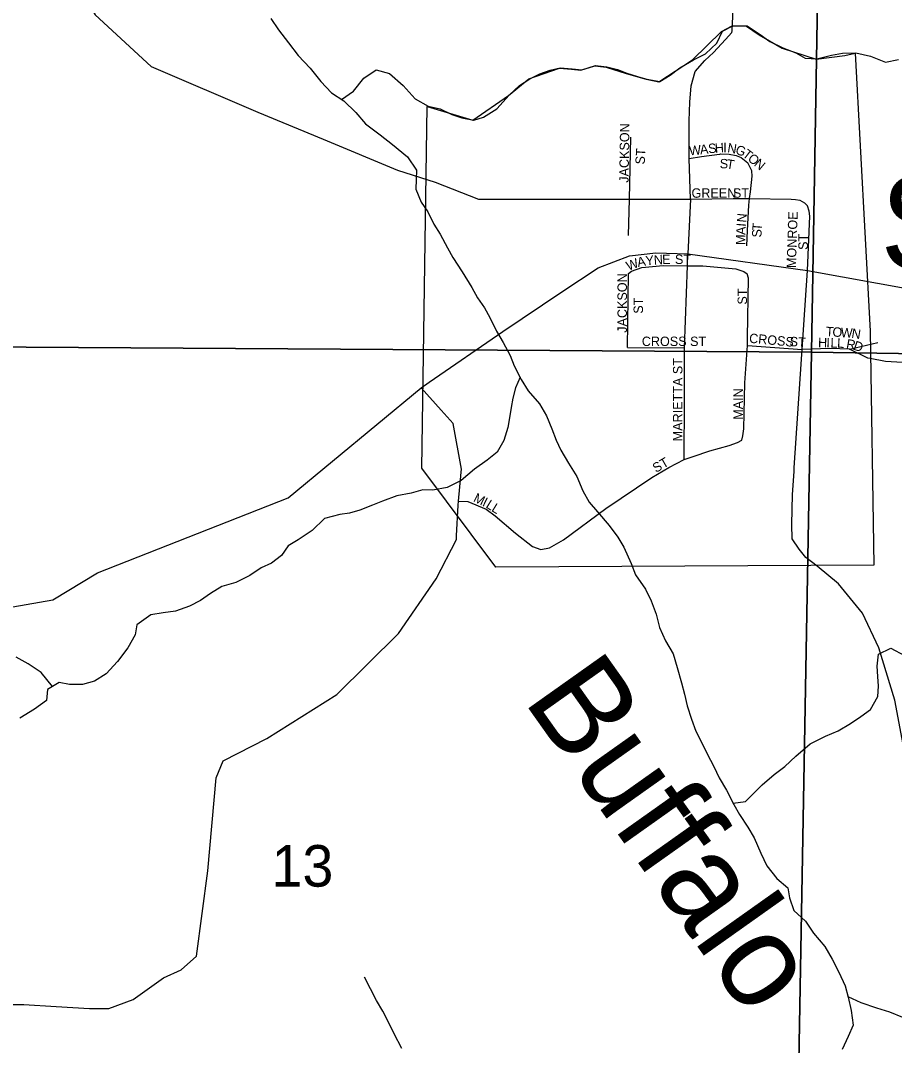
# Model space of a CAD drawing. Extents: x 2043100 to 2470832, y 443715 to 810583.
# Drawn here: x 2254313 to 2258956, y 656261 to 661704 of the extents above; entities that cross this region are included whole.
import ezdxf

# ---------------------------------------------------------------- set-up
doc = ezdxf.new("R2010")
doc.units = 0
for name, color, linetype in [('GM_X_City_Street', 7, 'Continuous'), ('GM_X_City_Street_Text', 7, 'Continuous'), ('GM_X_Corporation', 7, 'Continuous'), ('GM_X_Corporation_Text', 7, 'Continuous'), ('GM_X_Minor_River', 7, 'Continuous'), ('GM_X_Minor_River_Text', 7, 'Continuous'), ('GM_X_Section', 7, 'Continuous'), ('GM_X_Section_Text', 7, 'Continuous'), ('GM_X_State_Route', 7, 'Continuous'), ('GM_X_Township_Road', 7, 'Continuous')]:
    doc.layers.add(name, color=color, linetype=linetype)

msp = doc.modelspace()

# ---------------------------------------------------------------- linework, layer by layer
at = {"layer": 'GM_X_City_Street'}
for points in [[(2257542.6, 660563), (2257547.2, 660755.3), (2257554.9, 661084.6)], [(2257864.3, 660972.2), (2257930.5, 660982.8), (2258026.3, 660994.8)], [(2258026.3, 660994.8), (2258027.3, 660994.9), (2258032.7, 660995.6), (2258077.3, 660994.3), (2258114.1, 660987.7), (2258141.1, 660976.2), (2258177.4, 660948.4)], [(2258170.5, 660507), (2258173.9, 660589.3), (2258181, 660723.7), (2258185.6, 660758.2), (2258190.5, 660794), (2258199.9, 660878.3), (2258197.7, 660906.4), (2258177.4, 660948.4)], [(2257872.6, 660754.8), (2258098.5, 660759.3), (2258185.6, 660758.2), (2258407.3, 660755.3), (2258429.7, 660753.8), (2258453.5, 660749.6), (2258476.8, 660736.4), (2258493.8, 660719.8)], [(2258494.3, 660376.2), (2258506.2, 660665.7), (2258502.8, 660691), (2258493.8, 660719.8)], [(2257838.2, 659373.1), (2257839.6, 659692.3), (2257839.3, 659965.2), (2257856.2, 660402.1), (2257858.7, 660466)], [(2257542.1, 660360.3), (2257558, 660372.5), (2257614, 660392.9), (2257726.2, 660403.7), (2257856.2, 660402.1), (2257936.7, 660401.1), (2258113.2, 660386.3), (2258155.5, 660370.5), (2258173.6, 660358.6)], [(2257536.9, 659967.1), (2257542.1, 660360.3)], [(2258175.5, 660020.7), (2258179.8, 660336.5), (2258173.6, 660358.6)], [(2258143.8, 659475.7), (2258150.4, 659498.5), (2258155.4, 659536), (2258159.7, 659780.8), (2258174.9, 659978.3), (2258175.5, 660020.7)], [(2257536.9, 659967.1), (2257839.3, 659965.2)], [(2258174.9, 659978.3), (2258465.9, 659957.3)], [(2258826.6, 659908.5), (2258813.6, 659911.1), (2258716.1, 659958.8), (2258611.8, 659962.7), (2258465.9, 659957.3)], [(2258716.1, 659958.8), (2258867.2, 659993.9)], [(2257886, 659389.5), (2257974.1, 659419.6), (2258077.8, 659447), (2258120.8, 659463.7), (2258143.8, 659475.7)], [(2256640.5, 659152.1), (2256689.9, 659148.9), (2256786.4, 659108.4), (2256835.3, 659073.8), (2256942.7, 658982), (2257032.1, 658911.6), (2257077.4, 658894.9), (2257122.7, 658903.3), (2257196.6, 658946.2), (2257422, 659112), (2257666.5, 659277.7), (2257757.1, 659330.2), (2257838.2, 659373.1), (2257886, 659389.5)]]:
    msp.add_lwpolyline(points, dxfattribs=at)
at = {"layer": 'GM_X_Corporation'}
msp.add_lwpolyline([(2256473.9, 661248.1), (2256716.6, 661174.4), (2256905.2, 661306.6), (2257014.2, 661393.9), (2257175.6, 661451.6), (2257239.6, 661446.3), (2257289.6, 661440.8), (2257363.4, 661463.5), (2257423.4, 661456.1), (2257529.7, 661423.2), (2257636, 661392.2), (2257704.1, 661378.9), (2257882.9, 661494.9), (2258037.2, 661646.7), (2258092.9, 661675.4), (2258168.9, 661674.1), (2258237.4, 661628.7), (2258358.1, 661557.8), (2258538.6, 661499.6), (2258691.4, 661518), (2258746.2, 661531.7), (2258825.9, 660054.8), (2258845.5, 658812), (2256838.3, 658801.9), (2256444.8, 659327)], close=True, dxfattribs=at)
at = {"layer": 'GM_X_Minor_River'}
for points in [[(2255643.8, 661715.8), (2255684.5, 661654.1), (2255737.2, 661586.5), (2255787.8, 661518.9), (2255852.5, 661451.4), (2255909.3, 661379.9), (2255965.9, 661320.3), (2256030.3, 661276.9), (2256094.9, 661215.5), (2256145.5, 661155.8), (2256224.1, 661096.5), (2256288.6, 661045.1), (2256369.3, 660979.8), (2256416, 660910.1), (2256414.5, 660860), (2256413.1, 660807.9), (2256441.8, 660740.1), (2256476.3, 660688.3), (2256509, 660622.5), (2256541.5, 660568.8)], [(2256018.6, 661284.8), (2256081.7, 661329.5), (2256137, 661398.2), (2256202.5, 661443), (2256272.7, 661423.7), (2256345.3, 661358.3), (2256410, 661288.8), (2256478.4, 661249.4), (2256542.5, 661236), (2256604.8, 661204.6), (2256657, 661187.1), (2256721.1, 661175.8), (2256772.9, 661190.3), (2256842.5, 661235.1), (2256909.7, 661307.9), (2256963.1, 661358.6), (2257018.7, 661395.2), (2257072.4, 661421.8), (2257126.2, 661440.4), (2257180.1, 661452.9), (2257244.1, 661447.6), (2257294.1, 661442.1), (2257367.9, 661464.9), (2257427.9, 661457.5), (2257484.1, 661444), (2257534.2, 661424.5), (2257590.4, 661407), (2257640.5, 661393.5), (2257708.6, 661380.2), (2257764.3, 661414.8), (2257815.9, 661453.4), (2257887.4, 661496.2), (2257951, 661526.9), (2258012.4, 661583.7), (2258041.7, 661648.1), (2258097.4, 661676.7), (2258173.4, 661675.5), (2258241.9, 661630.1), (2258294.2, 661592.5), (2258362.6, 661559.2), (2258430.8, 661531.8), (2258481.1, 661504.3), (2258543.1, 661500.9), (2258620.9, 661519.7), (2258678.8, 661530.3), (2258750.7, 661533.1), (2258828.9, 661515.8), (2258907.2, 661482.6), (2258977, 661497.3)], [(2256541.5, 660568.8), (2256582.2, 660497.1), (2256608.8, 660445.2), (2256659.5, 660369.6), (2256710.4, 660286), (2256741, 660232.2), (2256777.5, 660178.4), (2256806, 660126.6), (2256840.8, 660054.9), (2256877.4, 659995.1), (2256914.1, 659925.4), (2256934.7, 659869.5), (2256973.4, 659797.8), (2257010, 659738), (2257070.7, 659668.5), (2257107.4, 659604.8), (2257136.1, 659534.9), (2257158.7, 659475.1), (2257183.2, 659423.2), (2257223.9, 659353.5), (2257268.7, 659281.8), (2257299.4, 659206), (2257334, 659146.3), (2257378.6, 659094.6), (2257439.3, 659023.1), (2257485.9, 658959.5), (2257518.5, 658907.7), (2257557.4, 658820), (2257580, 658760.1), (2257632.7, 658684.5), (2257663.4, 658622.7), (2257690.1, 658550.9), (2257706.8, 658480.9), (2257739.6, 658409.1), (2257780.2, 658341.4), (2257801, 658267.5), (2257823.8, 658187.6), (2257840.5, 658125.7), (2257855.1, 658063.7), (2257877.8, 657993.9), (2257900.5, 657930), (2257933.1, 657864.2), (2257959.7, 657810.4), (2257996.4, 657742.7), (2258025, 657682.8), (2258063.7, 657617.1), (2258102.4, 657541.4), (2258133, 657487.7), (2258175.7, 657420), (2258210.2, 657364.2), (2258245.1, 657282.5), (2258277.7, 657214.7), (2258330.4, 657147.1), (2258388.9, 657097.6), (2258397.5, 657045.7), (2258420.1, 656977.8), (2258482.7, 656920.3), (2258525.4, 656856.7), (2258586.1, 656787.2), (2258624.8, 656719.5), (2258659.5, 656649.7), (2258694.2, 656578), (2258708.8, 656518), (2258725.5, 656446.1), (2258736.3, 656368.1), (2258709, 656307.7), (2258677.7, 656239.3)], [(2256966.6, 659810.4), (2256941.9, 659753.3), (2256928.4, 659699.1), (2256919, 659648.9), (2256911.5, 659594.8), (2256902.1, 659542.6), (2256880.8, 659474.2), (2256845.5, 659411.8), (2256791.9, 659369.1), (2256724.4, 659322.3), (2256653.1, 659261.5), (2256579.5, 659224.7), (2256503.7, 659209.9), (2256449.7, 659211.4), (2256387.9, 659194.7), (2256312.1, 659179.9), (2256236.4, 659151.1), (2256182.6, 659130.5), (2256114.9, 659103.7), (2256061.1, 659087.2), (2256009.2, 659080.6), (2255927.4, 659059.8), (2255862.1, 658995), (2255788.7, 658946.1), (2255735, 658913.5), (2255699.6, 658863.1), (2255646, 658822.5), (2255592.3, 658797.9), (2255530.7, 658757.2), (2255457.1, 658720.4), (2255383.4, 658697.6), (2255321.8, 658660.9), (2255270.2, 658624.3), (2255210.5, 658593.6), (2255136.8, 658566.8), (2255071, 658558.1), (2255005.1, 658547.5), (2254931.7, 658494.6), (2254922.2, 658442.4), (2254883, 658371.9), (2254827.7, 658299.2), (2254768.4, 658234.5), (2254706.8, 658195.8), (2254643.1, 658177.1), (2254573.1, 658178.4), (2254519, 658187.9), (2254457.4, 658151.2), (2254452, 658093), (2254388.5, 658046.3), (2254309, 657999.4)], [(2258099.2, 657547.8), (2258164.3, 657556.1), (2258253.3, 657645.1), (2258316.7, 657699.9), (2258372.3, 657742.5), (2258431.7, 657797.2), (2258507, 657862.1), (2258588.5, 657903), (2258656.2, 657931.7), (2258721.8, 657970.4), (2258777.4, 658007.1), (2258828.9, 658045.7), (2258866.2, 658114.2), (2258869.7, 658168.3), (2258867.1, 658220.4), (2258862.6, 658274.4), (2258869.9, 658338.6), (2258935.5, 658371.3), (2259007.9, 658332)], [(2254484.1, 658167.1), (2254422.5, 658241), (2254354, 658288.4), (2254289.7, 658323.8)], [(2256338.5, 656245.4), (2256297.7, 656323.1), (2256267.1, 656384.9), (2256238.5, 656442.7), (2256203.9, 656500.4), (2256140.6, 656623.9)], [(2258708.2, 656520.6), (2258777.1, 656488.7), (2258859.3, 656461.5), (2258929.5, 656440.2), (2258997.8, 656410.8)]]:
    msp.add_lwpolyline(points, dxfattribs=at)
at = {"layer": 'GM_X_Section'}
for points in [[(2253356.4, 665282.6), (2258605.2, 665232.3), (2258515.4, 659943), (2253230.7, 659976.9)], [(2264044.6, 665142.3), (2263952.7, 659859), (2258515.4, 659943), (2258605.2, 665232.3)], [(2253230.7, 659976.9), (2258515.4, 659943), (2258418.4, 654585.6), (2253117.4, 654651.3)], [(2263952.7, 659859), (2263921.3, 654536.4), (2258418.4, 654585.6), (2258515.4, 659943)]]:
    msp.add_lwpolyline(points, close=True, dxfattribs=at)
at = {"layer": 'GM_X_State_Route'}
for points in [[(2254291.5, 663389.2), (2254369, 663175.7), (2254394.6, 663071.7), (2254403, 662782.9), (2254409.1, 662650.6), (2254415.5, 662492.1), (2254436.4, 662303.8), (2254485.3, 662124), (2254592.4, 661937), (2254709.8, 661734.1), (2255006.7, 661459.8), (2255573.7, 661217.7), (2255920.6, 661074.1), (2255921.4, 661073.7)], [(2258092.7, 661649.4), (2258092.8, 661651), (2258108.4, 661985.4), (2258120.2, 662471.1), (2258154.2, 662479.4), (2258218.2, 662497.9), (2258310.3, 662502.5), (2258472.5, 662501.7), (2258506.5, 662507.9), (2258542.5, 662518.2), (2258602.3, 662560.7), (2258813.3, 662734.7), (2259066.2, 662941)], [(2257872.6, 660754.8), (2257864.3, 660972.2), (2257864.1, 661171), (2257868.6, 661271.4), (2257875.3, 661357.7), (2257896.2, 661434.3), (2257947.5, 661491.3), (2257994.9, 661534.2), (2258058.1, 661603.4), (2258092.3, 661640.7), (2258092.7, 661649.4)], [(2255921.4, 661073.7), (2256316.3, 660910.2), (2256515.7, 660845), (2256745.7, 660756.3), (2256920.2, 660756.1)], [(2256920.2, 660756.1), (2256920.3, 660756.1), (2257547.2, 660755.3), (2257872.6, 660754.8)], [(2257872.6, 660754.8), (2257858.7, 660466), (2258494.3, 660376.2)], [(2256484, 659783.2), (2256484.1, 659783.4), (2256874.7, 660052), (2257188.3, 660263.5), (2257380.8, 660390.9), (2257548.3, 660453.7), (2257688.4, 660470.8), (2257858.7, 660466)], [(2258462.3, 659904.9), (2258465.9, 659957.3), (2258494.3, 660376.2)], [(2258494.3, 660376.2), (2259050.7, 660276.4), (2259726.7, 660175.7), (2259963.1, 660132.1), (2260282.9, 660080.2)], [(2258423.3, 659329.1), (2258462.3, 659904.9)], [(2254199.3, 658577.2), (2254485.3, 658627.3), (2254722.6, 658771.8), (2255734.3, 659170.1), (2256440.7, 659753.5)], [(2256548.4, 659634.2), (2256547.4, 659635.3), (2256440.7, 659753.5), (2256484, 659783.2)], [(2256652.2, 659287.6), (2256655.2, 659322.2), (2256611.4, 659564.3), (2256548.4, 659634.2)], [(2259044.2, 655784.1), (2259029.1, 656418.1), (2259049.9, 657001.4), (2259047.7, 657305.1), (2259025.8, 657584.5), (2259001.2, 657860), (2258957.5, 658094.1), (2258872, 658372.7), (2258786.1, 658556.8), (2258658.6, 658712.5), (2258544.1, 658805.5), (2258484.5, 658853.2), (2258448.7, 658896.1), (2258412.7, 658952), (2258410.1, 659028.2), (2258413.6, 659187.1), (2258421.9, 659309.7), (2258423.3, 659329.1)], [(2256629.8, 658967.1), (2256638.6, 659130.4), (2256640.5, 659152.1), (2256652, 659284.9), (2256652.2, 659287.6)], [(2254220.3, 656477.8), (2254330.6, 656477.5), (2254503.2, 656468.2), (2254679.8, 656456.9), (2254782, 656456.4), (2254911.6, 656504.6), (2255072.3, 656619.4), (2255165.9, 656663), (2255249, 656734.5), (2255308.3, 657188.7), (2255352.9, 657682.9), (2255389.6, 657771.8), (2255622.4, 657891.7), (2255993.8, 658124.2), (2256321.7, 658448.3), (2256521.8, 658738.3), (2256628.8, 658948.6), (2256629.7, 658964.7), (2256629.8, 658967.1)]]:
    msp.add_lwpolyline(points, dxfattribs=at)
at = {"layer": 'GM_X_Township_Road'}
msp.add_lwpolyline([(2259089.4, 659882.8), (2258907.1, 659892.6), (2258826.6, 659908.5)], dxfattribs=at)

# ---------------------------------------------------------------- texts
at = {"layer": 'GM_X_City_Street_Text'}
for s, rotation, p in [('JACKSON', 89.0876, (2257543, 660842.4)), ('W', 6.1489, (2257867.6, 660987.4)), ('A', 6.1543, (2257924.5, 660993.5)), ('S', 6.1461, (2257968.2, 660998.3)), ('H', 3.7835, (2258002.7, 661002)), ('I', 359.5193, (2258045.6, 661004.9)), ('N', 350.7353, (2258065.6, 661004.8)), ('G', 340.0785, (2258106.6, 660998.4)), ('ST', 86.4126, (2257628.3, 660938.7)), ('T', 322.7695, (2258144.5, 660985.3)), ('O', 320.4323, (2258172.1, 660964.3)), ('S', 358.4422, (2258026.7, 660919.7)), ('T', 351.1126, (2258060.1, 660918.9)), ('N', 320.2, (2258206, 660936.3)), ('GREEN', 0, (2257877.4, 660763.1)), ('ST', 0, (2258097.4, 660763.1)), ('N', 84.4177, (2258167.3, 660629.7)), ('MONROE', 88.0919, (2258431.8, 660388.9)), ('A', 87.8797, (2258163.9, 660564.6)), ('I', 85.2291, (2258165.5, 660608)), ('T', 85.3498, (2258249.4, 660586)), ('M', 89.4718, (2258163.4, 660512.2)), ('S', 88.9618, (2258248.8, 660551.6)), ('ST', 90, (2258495.2, 660485.9)), ('W', 21.2644, (2257542.3, 660374.4)), ('A', 11.73, (2257593.5, 660394.6)), ('Y', 5.0777, (2257635.1, 660403.3)), ('N', 3.9595, (2257678.7, 660407.2)), ('E', 1.202, (2257721.9, 660410.2)), ('ST', 0, (2257789.4, 660411.1)), ('JACKSON', 90, (2257534.2, 660045.9)), ('ST', 90, (2258172.2, 660195.5)), ('ST', 90, (2257619.6, 660147.1)), ('T', 356.5004, (2258589.7, 660028.3)), ('O', 356.4796, (2258624.8, 660026.1)), ('W', 356.5027, (2258668.7, 660023.4)), ('N', 350.6922, (2258724.5, 660020.1)), ('CROSS ST', 0, (2257613.4, 659975.5)), ('CROSS', 354.8033, (2258181.8, 659993)), ('ST', 356.4254, (2258397.2, 659975.4)), ('H', 358.5794, (2258549.1, 659969.4)), ('I', 358.557, (2258593.1, 659968.3)), ('L', 358.569, (2258615.1, 659967.7)), ('L', 357.5128, (2258650, 659966.9)), ('R', 349.8711, (2258696.5, 659963.9)), ('D', 341.3577, (2258733.6, 659957.4)), ('MARIETTA ST', 90, (2257829, 659469.5)), ('MAIN', 90, (2258150.2, 659583.9)), ('ST', 29.7432, (2257688.3, 659301.1)), ('M', 334.16, (2256715, 659151.9)), ('I', 334.1402, (2256762.5, 659128.9)), ('L', 328.0757, (2256781.1, 659120)), ('L', 328.3644, (2256811.2, 659101.2))]:
    msp.add_text(s, height=50, rotation=rotation, dxfattribs=at).set_placement(p)
at = {"layer": 'GM_X_Corporation_Text'}
msp.add_text('SARAHSVILLE', height=500, rotation=0, dxfattribs=at).set_placement((2258879.9, 660381.1))
at = {"layer": 'GM_X_Minor_River_Text'}
msp.add_text('Buffalo', height=500.1, rotation=305.3434, dxfattribs=at).set_placement((2256979.1, 658096.4))
at = {"layer": 'GM_X_Section_Text'}
msp.add_text('13', height=220.83, rotation=0, dxfattribs=at).set_placement((2255646.6, 657104.2))

doc.saveas('drawing.dxf')
